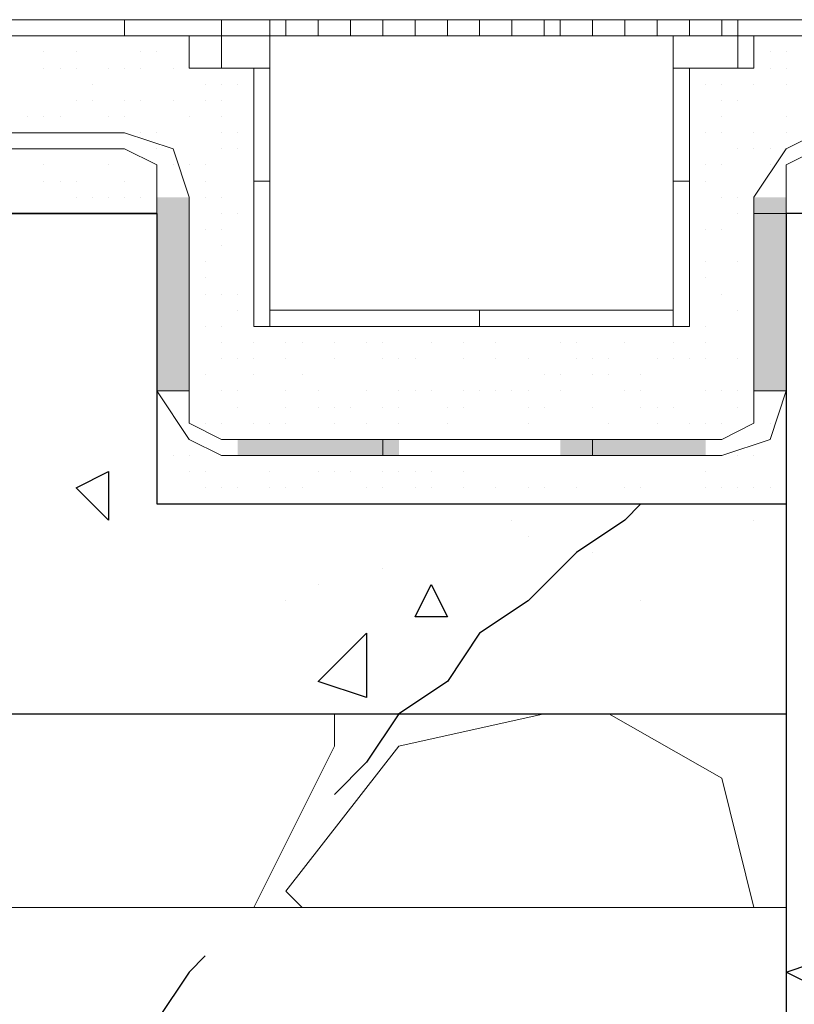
# Model space of a CAD drawing. Header units: metres. Extents: x 5.7 to 89.8, y 4 to 63.5.
# Tile 271 of 475: x 53.991 to 54.453, y 10.784 to 11.371. Entities that reach past the tile are written whole.
import ezdxf

# ---------------------------------------------------------------- set-up
doc = ezdxf.new("R2010")
doc.units = ezdxf.units.M
doc.header["$MEASUREMENT"] = 0
for name, color, linetype in [('PDF17_furn', 7, 'Continuous'), ('PDF17_hatch', 7, 'Continuous'), ('PDF17_hatch-borshi', 7, 'Continuous'), ('PDF17_Isogam', 7, 'Continuous'), ('PDF17_kaff', 7, 'Continuous'), ('PDF17_textt', 7, 'Continuous'), ('PDF17_wall', 7, 'Continuous')]:
    doc.layers.add(name, color=color, linetype=linetype)

msp = doc.modelspace()

# ---------------------------------------------------------------- linework, layer by layer
at = {"layer": 'PDF17_furn', "lineweight": 18}
msp.add_lwpolyline([(54.11129, 11.37124), (54.40986, 11.37124), (54.40986, 11.36161), (54.11129, 11.36161)], close=True, dxfattribs=at)
for points in [[(54.14019, 11.37124), (54.14019, 11.36161)], [(54.14982, 11.37124), (54.14982, 11.36161)], [(54.16908, 11.37124), (54.16908, 11.36161)], [(54.18834, 11.37124), (54.18834, 11.36161)], [(54.2076, 11.37124), (54.2076, 11.36161)], [(54.22687, 11.37124), (54.22687, 11.36161)], [(54.24613, 11.37124), (54.24613, 11.36161)], [(54.26539, 11.37124), (54.26539, 11.36161)], [(54.28465, 11.37124), (54.28465, 11.36161)], [(54.30392, 11.37124), (54.30392, 11.36161)], [(54.31355, 11.37124), (54.31355, 11.36161)], [(54.33281, 11.37124), (54.33281, 11.36161)], [(54.35207, 11.37124), (54.35207, 11.36161)], [(54.37133, 11.37124), (54.37133, 11.36161)], [(54.3906, 11.37124), (54.3906, 11.36161)]]:
    msp.add_lwpolyline(points, dxfattribs=at)
at = {"layer": 'PDF17_hatch', "lineweight": 25}
for points in [[(54.07277, 11.15935), (54.07277, 11.15935)], [(54.28465, 11.07267), (54.28465, 11.07267)], [(54.42912, 11.07267), (54.42912, 11.07267)], [(54.29428, 11.06304), (54.29428, 11.06304)], [(54.33281, 11.05341), (54.33281, 11.05341)], [(54.2076, 11.04378), (54.2076, 11.04378)], [(54.16908, 11.03414), (54.16908, 11.03414)], [(54.14982, 11.02451), (54.14982, 11.02451)], [(54.3617, 11.02451), (54.3617, 11.02451)]]:
    msp.add_lwpolyline(points, dxfattribs=at)
for points in [[(54.04387, 11.10156), (54.04387, 11.07267), (54.02461, 11.09193)], [(54.2365, 11.03414), (54.24613, 11.01488), (54.22687, 11.01488)], [(54.19797, 10.96673), (54.16908, 10.97636), (54.19797, 11.00525)], [(54.47728, 10.81263), (54.46765, 10.79336), (54.44838, 10.803)]]:
    msp.add_lwpolyline(points, close=True, dxfattribs=at)
at = {"layer": 'PDF17_hatch-borshi', "lineweight": 18}
for points in [[(54.00535, 11.36161), (54.00535, 11.36161)], [(54.00535, 11.36161), (54.00535, 11.36161)], [(54.02461, 11.36161), (54.02461, 11.36161)], [(54.04387, 11.36161), (54.04387, 11.36161)], [(54.0535, 11.36161), (54.0535, 11.36161)], [(54.06314, 11.36161), (54.06314, 11.36161)], [(54.06314, 11.36161), (54.06314, 11.36161)], [(54.07277, 11.36161), (54.07277, 11.36161)], [(54.42912, 11.36161), (54.42912, 11.36161)], [(54.42912, 11.36161), (54.42912, 11.36161)], [(54.00535, 11.35197), (54.00535, 11.35197)], [(54.02461, 11.35197), (54.02461, 11.35197)], [(54.06314, 11.35197), (54.06314, 11.35197)], [(54.06314, 11.35197), (54.06314, 11.35197)], [(54.07277, 11.35197), (54.07277, 11.35197)], [(54.07277, 11.35197), (54.07277, 11.35197)], [(54.43875, 11.35197), (54.43875, 11.35197)], [(54.43875, 11.35197), (54.43875, 11.35197)], [(54.44838, 11.35197), (54.44838, 11.35197)], [(54.00535, 11.34234), (54.00535, 11.34234)], [(54.00535, 11.34234), (54.00535, 11.34234)], [(54.01498, 11.34234), (54.01498, 11.34234)], [(54.02461, 11.34234), (54.02461, 11.34234)], [(54.04387, 11.34234), (54.04387, 11.34234)], [(54.0535, 11.34234), (54.0535, 11.34234)], [(54.0535, 11.34234), (54.0535, 11.34234)], [(54.06314, 11.34234), (54.06314, 11.34234)], [(54.06314, 11.34234), (54.06314, 11.34234)], [(54.0824, 11.34234), (54.0824, 11.34234)], [(54.0824, 11.34234), (54.0824, 11.34234)], [(54.0824, 11.34234), (54.0824, 11.34234)], [(54.0824, 11.34234), (54.0824, 11.34234)], [(54.10166, 11.34234), (54.10166, 11.34234)], [(54.10166, 11.34234), (54.10166, 11.34234)], [(54.11129, 11.34234), (54.11129, 11.34234)], [(54.11129, 11.34234), (54.11129, 11.34234)], [(54.13055, 11.34234), (54.13055, 11.34234)], [(54.13055, 11.34234), (54.13055, 11.34234)], [(54.3906, 11.34234), (54.3906, 11.34234)], [(54.40023, 11.34234), (54.40023, 11.34234)], [(54.40023, 11.34234), (54.40023, 11.34234)], [(54.43875, 11.34234), (54.43875, 11.34234)], [(54.43875, 11.34234), (54.43875, 11.34234)], [(54.44838, 11.34234), (54.44838, 11.34234)], [(54.44838, 11.34234), (54.44838, 11.34234)], [(54.44838, 11.34234), (54.44838, 11.34234)], [(54.03424, 11.33271), (54.03424, 11.33271)], [(54.10166, 11.33271), (54.10166, 11.33271)], [(54.10166, 11.33271), (54.10166, 11.33271)], [(54.11129, 11.33271), (54.11129, 11.33271)], [(54.11129, 11.33271), (54.11129, 11.33271)], [(54.11129, 11.33271), (54.11129, 11.33271)], [(54.12092, 11.33271), (54.12092, 11.33271)], [(54.12092, 11.33271), (54.12092, 11.33271)], [(54.3906, 11.33271), (54.3906, 11.33271)], [(54.40023, 11.33271), (54.40023, 11.33271)], [(54.40023, 11.33271), (54.40023, 11.33271)], [(54.40023, 11.33271), (54.40023, 11.33271)], [(54.40023, 11.33271), (54.40023, 11.33271)], [(54.40986, 11.33271), (54.40986, 11.33271)], [(54.40986, 11.33271), (54.40986, 11.33271)], [(54.42912, 11.33271), (54.42912, 11.33271)], [(54.42912, 11.33271), (54.42912, 11.33271)], [(54.42912, 11.33271), (54.42912, 11.33271)], [(54.42912, 11.33271), (54.42912, 11.33271)], [(54.44838, 11.33271), (54.44838, 11.33271)], [(54.44838, 11.33271), (54.44838, 11.33271)], [(54.02461, 11.32308), (54.02461, 11.32308)], [(54.02461, 11.32308), (54.02461, 11.32308)], [(54.03424, 11.32308), (54.03424, 11.32308)], [(54.03424, 11.32308), (54.03424, 11.32308)], [(54.0535, 11.32308), (54.0535, 11.32308)], [(54.0535, 11.32308), (54.0535, 11.32308)], [(54.06314, 11.32308), (54.06314, 11.32308)], [(54.06314, 11.32308), (54.06314, 11.32308)], [(54.06314, 11.32308), (54.06314, 11.32308)], [(54.06314, 11.32308), (54.06314, 11.32308)], [(54.0824, 11.32308), (54.0824, 11.32308)], [(54.0824, 11.32308), (54.0824, 11.32308)], [(54.0824, 11.32308), (54.0824, 11.32308)], [(54.0824, 11.32308), (54.0824, 11.32308)], [(54.10166, 11.32308), (54.10166, 11.32308)], [(54.10166, 11.32308), (54.10166, 11.32308)], [(54.11129, 11.32308), (54.11129, 11.32308)], [(54.40986, 11.32308), (54.40986, 11.32308)], [(54.40986, 11.32308), (54.40986, 11.32308)], [(54.41949, 11.32308), (54.41949, 11.32308)], [(54.41949, 11.32308), (54.41949, 11.32308)], [(53.99572, 11.31345), (53.99572, 11.31345)], [(54.00535, 11.31345), (54.00535, 11.31345)], [(54.01498, 11.31345), (54.01498, 11.31345)], [(54.04387, 11.31345), (54.04387, 11.31345)], [(54.0535, 11.31345), (54.0535, 11.31345)], [(54.0535, 11.31345), (54.0535, 11.31345)], [(54.09203, 11.31345), (54.09203, 11.31345)], [(54.09203, 11.31345), (54.09203, 11.31345)], [(54.11129, 11.31345), (54.11129, 11.31345)], [(54.11129, 11.31345), (54.11129, 11.31345)], [(54.13055, 11.31345), (54.13055, 11.31345)], [(54.13055, 11.31345), (54.13055, 11.31345)], [(54.40986, 11.31345), (54.40986, 11.31345)], [(54.40986, 11.31345), (54.40986, 11.31345)], [(54.44838, 11.31345), (54.44838, 11.31345)], [(54.44838, 11.31345), (54.44838, 11.31345)], [(54.00535, 11.30382), (54.00535, 11.30382)], [(54.01498, 11.30382), (54.01498, 11.30382)], [(54.02461, 11.30382), (54.02461, 11.30382)], [(54.06314, 11.30382), (54.06314, 11.30382)], [(54.06314, 11.30382), (54.06314, 11.30382)], [(54.07277, 11.30382), (54.07277, 11.30382)], [(54.07277, 11.30382), (54.07277, 11.30382)], [(54.07277, 11.30382), (54.07277, 11.30382)], [(54.11129, 11.30382), (54.11129, 11.30382)], [(54.11129, 11.30382), (54.11129, 11.30382)], [(54.12092, 11.30382), (54.12092, 11.30382)], [(54.12092, 11.30382), (54.12092, 11.30382)], [(54.40023, 11.30382), (54.40023, 11.30382)], [(54.40023, 11.30382), (54.40023, 11.30382)], [(54.40986, 11.30382), (54.40986, 11.30382)], [(54.40986, 11.30382), (54.40986, 11.30382)], [(54.42912, 11.30382), (54.42912, 11.30382)], [(54.42912, 11.30382), (54.42912, 11.30382)], [(54.42912, 11.30382), (54.42912, 11.30382)], [(54.42912, 11.30382), (54.42912, 11.30382)], [(54.44838, 11.30382), (54.44838, 11.30382)], [(54.44838, 11.30382), (54.44838, 11.30382)], [(54.00535, 11.29419), (54.00535, 11.29419)], [(54.02461, 11.29419), (54.02461, 11.29419)], [(54.07277, 11.29419), (54.07277, 11.29419)], [(54.11129, 11.29419), (54.11129, 11.29419)], [(54.11129, 11.29419), (54.11129, 11.29419)], [(54.11129, 11.29419), (54.11129, 11.29419)], [(54.11129, 11.29419), (54.11129, 11.29419)], [(54.12092, 11.29419), (54.12092, 11.29419)], [(54.12092, 11.29419), (54.12092, 11.29419)], [(54.13055, 11.29419), (54.13055, 11.29419)], [(54.13055, 11.29419), (54.13055, 11.29419)], [(54.41949, 11.29419), (54.41949, 11.29419)], [(54.41949, 11.29419), (54.41949, 11.29419)], [(54.42912, 11.29419), (54.42912, 11.29419)], [(54.42912, 11.29419), (54.42912, 11.29419)], [(54.43875, 11.29419), (54.43875, 11.29419)], [(54.43875, 11.29419), (54.43875, 11.29419)], [(54.43875, 11.29419), (54.43875, 11.29419)], [(54.43875, 11.29419), (54.43875, 11.29419)], [(54.00535, 11.28456), (54.00535, 11.28456)], [(54.04387, 11.28456), (54.04387, 11.28456)], [(54.07277, 11.28456), (54.07277, 11.28456)], [(54.0824, 11.28456), (54.0824, 11.28456)], [(54.0824, 11.28456), (54.0824, 11.28456)], [(54.0824, 11.28456), (54.0824, 11.28456)], [(54.09203, 11.28456), (54.09203, 11.28456)], [(54.09203, 11.28456), (54.09203, 11.28456)], [(54.09203, 11.28456), (54.09203, 11.28456)], [(54.09203, 11.28456), (54.09203, 11.28456)], [(54.10166, 11.28456), (54.10166, 11.28456)], [(54.10166, 11.28456), (54.10166, 11.28456)], [(54.13055, 11.28456), (54.13055, 11.28456)], [(54.13055, 11.28456), (54.13055, 11.28456)], [(54.40023, 11.28456), (54.40023, 11.28456)], [(54.40023, 11.28456), (54.40023, 11.28456)], [(54.40023, 11.28456), (54.40023, 11.28456)], [(54.40986, 11.28456), (54.40986, 11.28456)], [(54.40986, 11.28456), (54.40986, 11.28456)], [(54.43875, 11.28456), (54.43875, 11.28456)], [(54.43875, 11.28456), (54.43875, 11.28456)], [(54.00535, 11.27492), (54.00535, 11.27492)], [(54.01498, 11.27492), (54.01498, 11.27492)], [(54.02461, 11.27492), (54.02461, 11.27492)], [(54.0535, 11.27492), (54.0535, 11.27492)], [(54.10166, 11.27492), (54.10166, 11.27492)], [(54.3906, 11.27492), (54.3906, 11.27492)], [(54.3906, 11.27492), (54.3906, 11.27492)], [(54.40023, 11.27492), (54.40023, 11.27492)], [(54.02461, 11.26529), (54.02461, 11.26529)], [(54.03424, 11.26529), (54.03424, 11.26529)], [(54.04387, 11.26529), (54.04387, 11.26529)], [(54.0535, 11.26529), (54.0535, 11.26529)], [(54.06314, 11.26529), (54.06314, 11.26529)], [(54.06314, 11.26529), (54.06314, 11.26529)], [(54.10166, 11.26529), (54.10166, 11.26529)], [(54.11129, 11.26529), (54.11129, 11.26529)], [(54.11129, 11.26529), (54.11129, 11.26529)], [(54.13055, 11.26529), (54.13055, 11.26529)], [(54.13055, 11.26529), (54.13055, 11.26529)], [(54.40986, 11.26529), (54.40986, 11.26529)], [(54.40986, 11.26529), (54.40986, 11.26529)], [(54.41949, 11.26529), (54.41949, 11.26529)], [(54.41949, 11.26529), (54.41949, 11.26529)], [(54.00535, 11.25566), (54.00535, 11.25566)], [(54.02461, 11.25566), (54.02461, 11.25566)], [(54.03424, 11.25566), (54.03424, 11.25566)], [(54.11129, 11.25566), (54.11129, 11.25566)], [(54.11129, 11.25566), (54.11129, 11.25566)], [(54.12092, 11.25566), (54.12092, 11.25566)], [(54.12092, 11.25566), (54.12092, 11.25566)], [(54.13055, 11.25566), (54.13055, 11.25566)], [(54.13055, 11.25566), (54.13055, 11.25566)], [(54.41949, 11.25566), (54.41949, 11.25566)], [(54.41949, 11.25566), (54.41949, 11.25566)], [(54.42912, 11.25566), (54.42912, 11.25566)], [(54.42912, 11.25566), (54.42912, 11.25566)], [(54.42912, 11.25566), (54.42912, 11.25566)], [(54.09203, 11.24603), (54.09203, 11.24603)], [(54.09203, 11.24603), (54.09203, 11.24603)], [(54.10166, 11.24603), (54.10166, 11.24603)], [(54.10166, 11.24603), (54.10166, 11.24603)], [(54.11129, 11.24603), (54.11129, 11.24603)], [(54.11129, 11.24603), (54.11129, 11.24603)], [(54.3906, 11.24603), (54.3906, 11.24603)], [(54.3906, 11.24603), (54.3906, 11.24603)], [(54.40023, 11.24603), (54.40023, 11.24603)], [(54.40023, 11.24603), (54.40023, 11.24603)], [(54.40023, 11.24603), (54.40023, 11.24603)], [(54.40023, 11.24603), (54.40023, 11.24603)], [(54.40986, 11.24603), (54.40986, 11.24603)], [(54.40986, 11.24603), (54.40986, 11.24603)], [(54.42912, 11.24603), (54.42912, 11.24603)], [(54.11129, 11.2364), (54.11129, 11.2364)], [(54.11129, 11.2364), (54.11129, 11.2364)], [(54.09203, 11.22677), (54.09203, 11.22677)], [(54.09203, 11.22677), (54.09203, 11.22677)], [(54.09203, 11.22677), (54.09203, 11.22677)], [(54.09203, 11.22677), (54.09203, 11.22677)], [(54.10166, 11.22677), (54.10166, 11.22677)], [(54.10166, 11.22677), (54.10166, 11.22677)], [(54.40023, 11.22677), (54.40023, 11.22677)], [(54.40023, 11.22677), (54.40023, 11.22677)], [(54.41949, 11.22677), (54.41949, 11.22677)], [(54.41949, 11.22677), (54.41949, 11.22677)], [(54.42912, 11.22677), (54.42912, 11.22677)], [(54.42912, 11.22677), (54.42912, 11.22677)], [(54.10166, 11.21714), (54.10166, 11.21714)], [(54.10166, 11.21714), (54.10166, 11.21714)], [(54.3906, 11.21714), (54.3906, 11.21714)], [(54.40023, 11.21714), (54.40023, 11.21714)], [(54.40023, 11.21714), (54.40023, 11.21714)], [(54.10166, 11.20751), (54.10166, 11.20751)], [(54.10166, 11.20751), (54.10166, 11.20751)], [(54.10166, 11.20751), (54.10166, 11.20751)], [(54.10166, 11.20751), (54.10166, 11.20751)], [(54.11129, 11.20751), (54.11129, 11.20751)], [(54.11129, 11.20751), (54.11129, 11.20751)], [(54.11129, 11.20751), (54.11129, 11.20751)], [(54.11129, 11.20751), (54.11129, 11.20751)], [(54.12092, 11.20751), (54.12092, 11.20751)], [(54.12092, 11.20751), (54.12092, 11.20751)], [(54.12092, 11.20751), (54.12092, 11.20751)], [(54.12092, 11.20751), (54.12092, 11.20751)], [(54.3906, 11.20751), (54.3906, 11.20751)], [(54.40986, 11.20751), (54.40986, 11.20751)], [(54.40986, 11.20751), (54.40986, 11.20751)], [(54.40986, 11.20751), (54.40986, 11.20751)], [(54.40986, 11.20751), (54.40986, 11.20751)], [(54.40986, 11.20751), (54.40986, 11.20751)], [(54.40986, 11.20751), (54.40986, 11.20751)], [(54.42912, 11.20751), (54.42912, 11.20751)], [(54.42912, 11.20751), (54.42912, 11.20751)], [(54.12092, 11.19788), (54.12092, 11.19788)], [(54.12092, 11.19788), (54.12092, 11.19788)], [(54.41949, 11.19788), (54.41949, 11.19788)], [(54.41949, 11.19788), (54.41949, 11.19788)], [(54.42912, 11.19788), (54.42912, 11.19788)], [(54.42912, 11.19788), (54.42912, 11.19788)], [(54.09203, 11.18824), (54.09203, 11.18824)], [(54.09203, 11.18824), (54.09203, 11.18824)], [(54.10166, 11.18824), (54.10166, 11.18824)], [(54.10166, 11.18824), (54.10166, 11.18824)], [(54.11129, 11.18824), (54.11129, 11.18824)], [(54.11129, 11.18824), (54.11129, 11.18824)], [(54.13055, 11.18824), (54.13055, 11.18824)], [(54.13055, 11.18824), (54.13055, 11.18824)], [(54.15945, 11.18824), (54.15945, 11.18824)], [(54.15945, 11.18824), (54.15945, 11.18824)], [(54.2076, 11.18824), (54.2076, 11.18824)], [(54.2076, 11.18824), (54.2076, 11.18824)], [(54.21724, 11.18824), (54.21724, 11.18824)], [(54.21724, 11.18824), (54.21724, 11.18824)], [(54.25576, 11.18824), (54.25576, 11.18824)], [(54.25576, 11.18824), (54.25576, 11.18824)], [(54.3906, 11.18824), (54.3906, 11.18824)], [(54.3906, 11.18824), (54.3906, 11.18824)], [(54.40023, 11.18824), (54.40023, 11.18824)], [(54.40023, 11.18824), (54.40023, 11.18824)], [(54.42912, 11.18824), (54.42912, 11.18824)], [(54.42912, 11.18824), (54.42912, 11.18824)], [(54.11129, 11.17861), (54.11129, 11.17861)], [(54.11129, 11.17861), (54.11129, 11.17861)], [(54.13055, 11.17861), (54.13055, 11.17861)], [(54.13055, 11.17861), (54.13055, 11.17861)], [(54.14982, 11.17861), (54.14982, 11.17861)], [(54.14982, 11.17861), (54.14982, 11.17861)], [(54.15945, 11.17861), (54.15945, 11.17861)], [(54.15945, 11.17861), (54.15945, 11.17861)], [(54.17871, 11.17861), (54.17871, 11.17861)], [(54.17871, 11.17861), (54.17871, 11.17861)], [(54.19797, 11.17861), (54.19797, 11.17861)], [(54.19797, 11.17861), (54.19797, 11.17861)], [(54.19797, 11.17861), (54.19797, 11.17861)], [(54.19797, 11.17861), (54.19797, 11.17861)], [(54.19797, 11.17861), (54.19797, 11.17861)], [(54.19797, 11.17861), (54.19797, 11.17861)], [(54.2076, 11.17861), (54.2076, 11.17861)], [(54.2076, 11.17861), (54.2076, 11.17861)], [(54.2365, 11.17861), (54.2365, 11.17861)], [(54.2365, 11.17861), (54.2365, 11.17861)], [(54.25576, 11.17861), (54.25576, 11.17861)], [(54.25576, 11.17861), (54.25576, 11.17861)], [(54.27502, 11.17861), (54.27502, 11.17861)], [(54.27502, 11.17861), (54.27502, 11.17861)], [(54.31355, 11.17861), (54.31355, 11.17861)], [(54.31355, 11.17861), (54.31355, 11.17861)], [(54.32318, 11.17861), (54.32318, 11.17861)], [(54.32318, 11.17861), (54.32318, 11.17861)], [(54.35207, 11.17861), (54.35207, 11.17861)], [(54.35207, 11.17861), (54.35207, 11.17861)], [(54.38097, 11.17861), (54.38097, 11.17861)], [(54.38097, 11.17861), (54.38097, 11.17861)], [(54.40023, 11.17861), (54.40023, 11.17861)], [(54.40023, 11.17861), (54.40023, 11.17861)], [(54.09203, 11.16898), (54.09203, 11.16898)], [(54.09203, 11.16898), (54.09203, 11.16898)], [(54.11129, 11.16898), (54.11129, 11.16898)], [(54.11129, 11.16898), (54.11129, 11.16898)], [(54.12092, 11.16898), (54.12092, 11.16898)], [(54.12092, 11.16898), (54.12092, 11.16898)], [(54.13055, 11.16898), (54.13055, 11.16898)], [(54.13055, 11.16898), (54.13055, 11.16898)], [(54.13055, 11.16898), (54.13055, 11.16898)], [(54.13055, 11.16898), (54.13055, 11.16898)], [(54.13055, 11.16898), (54.13055, 11.16898)], [(54.14982, 11.16898), (54.14982, 11.16898)], [(54.14982, 11.16898), (54.14982, 11.16898)], [(54.17871, 11.16898), (54.17871, 11.16898)], [(54.17871, 11.16898), (54.17871, 11.16898)], [(54.17871, 11.16898), (54.17871, 11.16898)], [(54.17871, 11.16898), (54.17871, 11.16898)], [(54.2076, 11.16898), (54.2076, 11.16898)], [(54.2076, 11.16898), (54.2076, 11.16898)], [(54.21724, 11.16898), (54.21724, 11.16898)], [(54.21724, 11.16898), (54.21724, 11.16898)], [(54.21724, 11.16898), (54.21724, 11.16898)], [(54.21724, 11.16898), (54.21724, 11.16898)], [(54.22687, 11.16898), (54.22687, 11.16898)], [(54.22687, 11.16898), (54.22687, 11.16898)], [(54.25576, 11.16898), (54.25576, 11.16898)], [(54.25576, 11.16898), (54.25576, 11.16898)], [(54.27502, 11.16898), (54.27502, 11.16898)], [(54.27502, 11.16898), (54.27502, 11.16898)], [(54.27502, 11.16898), (54.27502, 11.16898)], [(54.27502, 11.16898), (54.27502, 11.16898)], [(54.29428, 11.16898), (54.29428, 11.16898)], [(54.29428, 11.16898), (54.29428, 11.16898)], [(54.32318, 11.16898), (54.32318, 11.16898)], [(54.32318, 11.16898), (54.32318, 11.16898)], [(54.33281, 11.16898), (54.33281, 11.16898)], [(54.33281, 11.16898), (54.33281, 11.16898)], [(54.33281, 11.16898), (54.33281, 11.16898)], [(54.33281, 11.16898), (54.33281, 11.16898)], [(54.34244, 11.16898), (54.34244, 11.16898)], [(54.37133, 11.16898), (54.37133, 11.16898)], [(54.37133, 11.16898), (54.37133, 11.16898)], [(54.38097, 11.16898), (54.38097, 11.16898)], [(54.38097, 11.16898), (54.38097, 11.16898)], [(54.38097, 11.16898), (54.38097, 11.16898)], [(54.38097, 11.16898), (54.38097, 11.16898)], [(54.3906, 11.16898), (54.3906, 11.16898)], [(54.3906, 11.16898), (54.3906, 11.16898)], [(54.40023, 11.16898), (54.40023, 11.16898)], [(54.40023, 11.16898), (54.40023, 11.16898)], [(54.40023, 11.16898), (54.40023, 11.16898)], [(54.40023, 11.16898), (54.40023, 11.16898)], [(54.41949, 11.16898), (54.41949, 11.16898)], [(54.41949, 11.16898), (54.41949, 11.16898)], [(54.41949, 11.16898), (54.41949, 11.16898)], [(54.41949, 11.16898), (54.41949, 11.16898)], [(54.41949, 11.16898), (54.41949, 11.16898)], [(54.41949, 11.16898), (54.41949, 11.16898)], [(54.42912, 11.16898), (54.42912, 11.16898)], [(54.42912, 11.16898), (54.42912, 11.16898)], [(54.09203, 11.15935), (54.09203, 11.15935)], [(54.09203, 11.15935), (54.09203, 11.15935)], [(54.10166, 11.15935), (54.10166, 11.15935)], [(54.10166, 11.15935), (54.10166, 11.15935)], [(54.13055, 11.15935), (54.13055, 11.15935)], [(54.15945, 11.15935), (54.15945, 11.15935)], [(54.15945, 11.15935), (54.15945, 11.15935)], [(54.30392, 11.15935), (54.30392, 11.15935)], [(54.30392, 11.15935), (54.30392, 11.15935)], [(54.31355, 11.15935), (54.31355, 11.15935)], [(54.31355, 11.15935), (54.31355, 11.15935)], [(54.33281, 11.15935), (54.33281, 11.15935)], [(54.33281, 11.15935), (54.33281, 11.15935)], [(54.34244, 11.15935), (54.34244, 11.15935)], [(54.34244, 11.15935), (54.34244, 11.15935)], [(54.34244, 11.15935), (54.34244, 11.15935)], [(54.3617, 11.15935), (54.3617, 11.15935)], [(54.3617, 11.15935), (54.3617, 11.15935)], [(54.11129, 11.14972), (54.11129, 11.14972)], [(54.11129, 11.14972), (54.11129, 11.14972)], [(54.12092, 11.14972), (54.12092, 11.14972)], [(54.12092, 11.14972), (54.12092, 11.14972)], [(54.14982, 11.14972), (54.14982, 11.14972)], [(54.14982, 11.14972), (54.14982, 11.14972)], [(54.16908, 11.14972), (54.16908, 11.14972)], [(54.16908, 11.14972), (54.16908, 11.14972)], [(54.16908, 11.14972), (54.16908, 11.14972)], [(54.16908, 11.14972), (54.16908, 11.14972)], [(54.19797, 11.14972), (54.19797, 11.14972)], [(54.19797, 11.14972), (54.19797, 11.14972)], [(54.21724, 11.14972), (54.21724, 11.14972)], [(54.21724, 11.14972), (54.21724, 11.14972)], [(54.22687, 11.14972), (54.22687, 11.14972)], [(54.22687, 11.14972), (54.22687, 11.14972)], [(54.2365, 11.14972), (54.2365, 11.14972)], [(54.2365, 11.14972), (54.2365, 11.14972)], [(54.2365, 11.14972), (54.2365, 11.14972)], [(54.2365, 11.14972), (54.2365, 11.14972)], [(54.25576, 11.14972), (54.25576, 11.14972)], [(54.25576, 11.14972), (54.25576, 11.14972)], [(54.26539, 11.14972), (54.26539, 11.14972)], [(54.26539, 11.14972), (54.26539, 11.14972)], [(54.26539, 11.14972), (54.26539, 11.14972)], [(54.26539, 11.14972), (54.26539, 11.14972)], [(54.27502, 11.14972), (54.27502, 11.14972)], [(54.27502, 11.14972), (54.27502, 11.14972)], [(54.27502, 11.14972), (54.27502, 11.14972)], [(54.27502, 11.14972), (54.27502, 11.14972)], [(54.28465, 11.14972), (54.28465, 11.14972)], [(54.28465, 11.14972), (54.28465, 11.14972)], [(54.29428, 11.14972), (54.29428, 11.14972)], [(54.29428, 11.14972), (54.29428, 11.14972)], [(54.29428, 11.14972), (54.29428, 11.14972)], [(54.29428, 11.14972), (54.29428, 11.14972)], [(54.31355, 11.14972), (54.31355, 11.14972)], [(54.31355, 11.14972), (54.31355, 11.14972)], [(54.31355, 11.14972), (54.31355, 11.14972)], [(54.31355, 11.14972), (54.31355, 11.14972)], [(54.35207, 11.14972), (54.35207, 11.14972)], [(54.35207, 11.14972), (54.35207, 11.14972)], [(54.3617, 11.14972), (54.3617, 11.14972)], [(54.3617, 11.14972), (54.3617, 11.14972)], [(54.3617, 11.14972), (54.3617, 11.14972)], [(54.3617, 11.14972), (54.3617, 11.14972)], [(54.40023, 11.14972), (54.40023, 11.14972)], [(54.40023, 11.14972), (54.40023, 11.14972)], [(54.40986, 11.14972), (54.40986, 11.14972)], [(54.40986, 11.14972), (54.40986, 11.14972)], [(54.40986, 11.14972), (54.40986, 11.14972)], [(54.40986, 11.14972), (54.40986, 11.14972)], [(54.41949, 11.14972), (54.41949, 11.14972)], [(54.41949, 11.14972), (54.41949, 11.14972)], [(54.12092, 11.14009), (54.12092, 11.14009)], [(54.12092, 11.14009), (54.12092, 11.14009)], [(54.14982, 11.14009), (54.14982, 11.14009)], [(54.16908, 11.14009), (54.16908, 11.14009)], [(54.16908, 11.14009), (54.16908, 11.14009)], [(54.17871, 11.14009), (54.17871, 11.14009)], [(54.17871, 11.14009), (54.17871, 11.14009)], [(54.17871, 11.14009), (54.17871, 11.14009)], [(54.17871, 11.14009), (54.17871, 11.14009)], [(54.17871, 11.14009), (54.17871, 11.14009)], [(54.18834, 11.14009), (54.18834, 11.14009)], [(54.18834, 11.14009), (54.18834, 11.14009)], [(54.2076, 11.14009), (54.2076, 11.14009)], [(54.2076, 11.14009), (54.2076, 11.14009)], [(54.21724, 11.14009), (54.21724, 11.14009)], [(54.21724, 11.14009), (54.21724, 11.14009)], [(54.24613, 11.14009), (54.24613, 11.14009)], [(54.24613, 11.14009), (54.24613, 11.14009)], [(54.25576, 11.14009), (54.25576, 11.14009)], [(54.25576, 11.14009), (54.25576, 11.14009)], [(54.29428, 11.14009), (54.29428, 11.14009)], [(54.29428, 11.14009), (54.29428, 11.14009)], [(54.30392, 11.14009), (54.30392, 11.14009)], [(54.30392, 11.14009), (54.30392, 11.14009)], [(54.33281, 11.14009), (54.33281, 11.14009)], [(54.33281, 11.14009), (54.33281, 11.14009)], [(54.3617, 11.14009), (54.3617, 11.14009)], [(54.3617, 11.14009), (54.3617, 11.14009)], [(54.37133, 11.14009), (54.37133, 11.14009)], [(54.38097, 11.14009), (54.38097, 11.14009)], [(54.38097, 11.14009), (54.38097, 11.14009)], [(54.41949, 11.14009), (54.41949, 11.14009)], [(54.41949, 11.14009), (54.41949, 11.14009)], [(54.42912, 11.14009), (54.42912, 11.14009)], [(54.42912, 11.14009), (54.42912, 11.14009)], [(54.10166, 11.13046), (54.10166, 11.13046)], [(54.10166, 11.13046), (54.10166, 11.13046)], [(54.11129, 11.13046), (54.11129, 11.13046)], [(54.11129, 11.13046), (54.11129, 11.13046)], [(54.13055, 11.13046), (54.13055, 11.13046)], [(54.13055, 11.13046), (54.13055, 11.13046)], [(54.13055, 11.13046), (54.13055, 11.13046)], [(54.13055, 11.13046), (54.13055, 11.13046)], [(54.13055, 11.13046), (54.13055, 11.13046)], [(54.13055, 11.13046), (54.13055, 11.13046)], [(54.14019, 11.13046), (54.14019, 11.13046)], [(54.14019, 11.13046), (54.14019, 11.13046)], [(54.14982, 11.13046), (54.14982, 11.13046)], [(54.14982, 11.13046), (54.14982, 11.13046)], [(54.14982, 11.13046), (54.14982, 11.13046)], [(54.17871, 11.13046), (54.17871, 11.13046)], [(54.19797, 11.13046), (54.19797, 11.13046)], [(54.19797, 11.13046), (54.19797, 11.13046)], [(54.19797, 11.13046), (54.19797, 11.13046)], [(54.19797, 11.13046), (54.19797, 11.13046)], [(54.21724, 11.13046), (54.21724, 11.13046)], [(54.21724, 11.13046), (54.21724, 11.13046)], [(54.24613, 11.13046), (54.24613, 11.13046)], [(54.24613, 11.13046), (54.24613, 11.13046)], [(54.29428, 11.13046), (54.29428, 11.13046)], [(54.29428, 11.13046), (54.29428, 11.13046)], [(54.34244, 11.13046), (54.34244, 11.13046)], [(54.34244, 11.13046), (54.34244, 11.13046)], [(54.37133, 11.13046), (54.37133, 11.13046)], [(54.3906, 11.13046), (54.3906, 11.13046)], [(54.3906, 11.13046), (54.3906, 11.13046)], [(54.3906, 11.13046), (54.3906, 11.13046)], [(54.3906, 11.13046), (54.3906, 11.13046)], [(54.40023, 11.13046), (54.40023, 11.13046)], [(54.40023, 11.13046), (54.40023, 11.13046)], [(54.40986, 11.13046), (54.40986, 11.13046)], [(54.40986, 11.13046), (54.40986, 11.13046)], [(54.43875, 11.13046), (54.43875, 11.13046)], [(54.43875, 11.12083), (54.43875, 11.12083)], [(54.44838, 11.12083), (54.44838, 11.12083)], [(54.0824, 11.11119), (54.0824, 11.11119)], [(54.0824, 11.11119), (54.0824, 11.11119)], [(54.09203, 11.11119), (54.09203, 11.11119)], [(54.13055, 11.11119), (54.13055, 11.11119)], [(54.14019, 11.11119), (54.14019, 11.11119)], [(54.14982, 11.11119), (54.14982, 11.11119)], [(54.17871, 11.11119), (54.17871, 11.11119)], [(54.18834, 11.11119), (54.18834, 11.11119)], [(54.2076, 11.11119), (54.2076, 11.11119)], [(54.22687, 11.11119), (54.22687, 11.11119)], [(54.2365, 11.11119), (54.2365, 11.11119)], [(54.24613, 11.11119), (54.24613, 11.11119)], [(54.26539, 11.11119), (54.26539, 11.11119)], [(54.27502, 11.11119), (54.27502, 11.11119)], [(54.27502, 11.11119), (54.27502, 11.11119)], [(54.27502, 11.11119), (54.27502, 11.11119)], [(54.28465, 11.11119), (54.28465, 11.11119)], [(54.28465, 11.11119), (54.28465, 11.11119)], [(54.29428, 11.11119), (54.29428, 11.11119)], [(54.32318, 11.11119), (54.32318, 11.11119)], [(54.33281, 11.11119), (54.33281, 11.11119)], [(54.33281, 11.11119), (54.33281, 11.11119)], [(54.33281, 11.11119), (54.33281, 11.11119)], [(54.37133, 11.11119), (54.37133, 11.11119)], [(54.38097, 11.11119), (54.38097, 11.11119)], [(54.38097, 11.11119), (54.38097, 11.11119)], [(54.40023, 11.11119), (54.40023, 11.11119)], [(54.41949, 11.11119), (54.41949, 11.11119)], [(54.41949, 11.11119), (54.41949, 11.11119)], [(54.42912, 11.11119), (54.42912, 11.11119)], [(54.09203, 11.10156), (54.09203, 11.10156)], [(54.10166, 11.10156), (54.10166, 11.10156)], [(54.14019, 11.10156), (54.14019, 11.10156)], [(54.16908, 11.10156), (54.16908, 11.10156)], [(54.17871, 11.10156), (54.17871, 11.10156)], [(54.18834, 11.10156), (54.18834, 11.10156)], [(54.2076, 11.10156), (54.2076, 11.10156)], [(54.21724, 11.10156), (54.21724, 11.10156)], [(54.22687, 11.10156), (54.22687, 11.10156)], [(54.22687, 11.10156), (54.22687, 11.10156)], [(54.2365, 11.10156), (54.2365, 11.10156)], [(54.25576, 11.10156), (54.25576, 11.10156)], [(54.40023, 11.10156), (54.40023, 11.10156)], [(54.10166, 11.09193), (54.10166, 11.09193)], [(54.10166, 11.09193), (54.10166, 11.09193)], [(54.11129, 11.09193), (54.11129, 11.09193)], [(54.11129, 11.09193), (54.11129, 11.09193)], [(54.11129, 11.09193), (54.11129, 11.09193)], [(54.12092, 11.09193), (54.12092, 11.09193)], [(54.14019, 11.09193), (54.14019, 11.09193)], [(54.14982, 11.09193), (54.14982, 11.09193)], [(54.15945, 11.09193), (54.15945, 11.09193)], [(54.15945, 11.09193), (54.15945, 11.09193)], [(54.15945, 11.09193), (54.15945, 11.09193)], [(54.19797, 11.09193), (54.19797, 11.09193)], [(54.2076, 11.09193), (54.2076, 11.09193)], [(54.22687, 11.09193), (54.22687, 11.09193)], [(54.2365, 11.09193), (54.2365, 11.09193)], [(54.25576, 11.09193), (54.25576, 11.09193)], [(54.27502, 11.09193), (54.27502, 11.09193)], [(54.29428, 11.09193), (54.29428, 11.09193)], [(54.30392, 11.09193), (54.30392, 11.09193)], [(54.32318, 11.09193), (54.32318, 11.09193)], [(54.35207, 11.09193), (54.35207, 11.09193)], [(54.35207, 11.09193), (54.35207, 11.09193)], [(54.3617, 11.09193), (54.3617, 11.09193)], [(54.40023, 11.09193), (54.40023, 11.09193)], [(54.40023, 11.09193), (54.40023, 11.09193)], [(54.40986, 11.09193), (54.40986, 11.09193)], [(54.40986, 11.09193), (54.40986, 11.09193)], [(54.41949, 11.09193), (54.41949, 11.09193)], [(54.42912, 11.09193), (54.42912, 11.09193)], [(54.43875, 11.09193), (54.43875, 11.09193)], [(54.0824, 11.0823), (54.0824, 11.0823)], [(54.12092, 11.0823), (54.12092, 11.0823)], [(54.17871, 11.0823), (54.17871, 11.0823)], [(54.24613, 11.0823), (54.24613, 11.0823)], [(54.30392, 11.0823), (54.30392, 11.0823)], [(54.33281, 11.0823), (54.33281, 11.0823)], [(54.34244, 11.0823), (54.34244, 11.0823)], [(54.3617, 11.0823), (54.3617, 11.0823)], [(54.37133, 11.0823), (54.37133, 11.0823)], [(54.37133, 11.0823), (54.37133, 11.0823)], [(54.38097, 11.0823), (54.38097, 11.0823)], [(54.38097, 11.0823), (54.38097, 11.0823)], [(54.41949, 11.0823), (54.41949, 11.0823)], [(54.42912, 11.0823), (54.42912, 11.0823)], [(54.17871, 10.9571), (54.17871, 10.93783), (54.13055, 10.84152)], [(54.15945, 10.84152), (54.14982, 10.85115), (54.21724, 10.93783), (54.30392, 10.9571)], [(54.42912, 10.84152), (54.40986, 10.91857), (54.34244, 10.9571)], [(54.44838, 10.94746), (54.44838, 10.9571)]]:
    msp.add_lwpolyline(points, dxfattribs=at)
at = {"layer": 'PDF17_Isogam', "lineweight": 13}
for points in [[(45.99219, 11.30382), (54.0535, 11.30382), (54.0824, 11.29419), (54.09203, 11.26529), (54.09203, 11.14972), (54.09203, 11.13046), (54.11129, 11.12083), (54.40986, 11.12083), (54.42912, 11.13046), (54.42912, 11.14972), (54.42912, 11.26529), (54.44838, 11.29419), (54.46765, 11.30382), (54.76621, 11.30382), (54.79511, 11.28456), (54.80474, 11.25566)], [(54.07277, 11.25566), (54.07277, 11.26529), (54.07277, 11.28456), (54.0535, 11.29419), (45.99219, 11.29419)], [(54.42912, 11.25566), (54.44838, 11.25566), (54.44838, 11.26529), (54.44838, 11.28456), (54.46765, 11.29419), (54.78548, 11.29419)], [(54.09203, 11.14972), (54.07277, 11.14972), (54.09203, 11.12083), (54.11129, 11.11119), (54.40986, 11.11119), (54.43875, 11.12083), (54.44838, 11.14972), (54.42912, 11.14972)], [(54.2076, 11.12083), (54.2076, 11.11119)], [(54.33281, 11.12083), (54.33281, 11.11119)]]:
    msp.add_lwpolyline(points, dxfattribs=at)
at = {"layer": 'PDF17_Isogam', "transparency": 33554559}
for points in [[(54.07277, 11.14972), (54.09203, 11.14972), (54.07277, 11.26529)], [(54.09203, 11.14972), (54.07277, 11.26529), (54.09203, 11.26529)], [(54.42912, 11.14972), (54.44838, 11.14972), (54.42912, 11.26529)], [(54.44838, 11.14972), (54.42912, 11.26529), (54.44838, 11.26529)], [(54.12092, 11.11119), (54.21724, 11.11119), (54.12092, 11.12083)], [(54.21724, 11.11119), (54.12092, 11.12083), (54.21724, 11.12083)], [(54.31355, 11.11119), (54.40023, 11.11119), (54.31355, 11.12083)], [(54.40023, 11.11119), (54.31355, 11.12083), (54.40023, 11.12083)]]:
    msp.add_solid(points, dxfattribs=at)
at = {"layer": 'PDF17_kaff', "lineweight": 20}
for points in [[(54.11129, 11.37124), (46.01145, 11.37124)], [(54.0535, 11.37124), (54.0535, 11.36161)], [(54.09203, 11.37124), (54.09203, 11.37124)], [(54.11129, 11.37124), (54.11129, 11.37124)], [(54.40986, 11.37124), (54.77584, 11.37124), (54.6699, 11.37124)], [(54.41949, 11.37124), (54.41949, 11.34234)], [(54.74695, 11.36161), (54.11129, 11.36161), (46.01145, 11.36161)], [(54.09203, 11.36161), (54.09203, 11.34234), (54.14019, 11.34234)], [(54.11129, 11.36161), (54.11129, 11.34234)], [(54.11129, 11.36161), (54.14019, 11.36161), (54.11129, 11.36161)], [(54.38097, 11.36161), (54.38097, 11.19788), (54.14019, 11.19788), (54.14019, 11.36161)], [(54.42912, 11.36161), (54.42912, 11.34234), (54.38097, 11.34234)], [(54.41949, 11.36161), (54.38097, 11.36161), (54.41949, 11.36161)], [(54.3906, 11.34234), (54.3906, 11.18824), (54.13055, 11.18824), (54.13055, 11.34234)], [(54.14019, 11.27492), (54.13055, 11.27492)], [(54.3906, 11.27492), (54.38097, 11.27492)], [(54.14019, 11.19788), (54.14019, 11.18824)], [(54.26539, 11.19788), (54.26539, 11.18824)], [(54.38097, 11.19788), (54.38097, 11.18824)], [(43.85406, 10.84152), (54.44838, 10.84152)]]:
    msp.add_lwpolyline(points, dxfattribs=at)
at = {"layer": 'PDF17_kaff', "lineweight": 30}
msp.add_lwpolyline([(54.07277, 11.25566), (43.43992, 11.25566)], close=True, dxfattribs=at)
for points in [[(54.07277, 11.25566), (54.07277, 11.0823), (54.44838, 11.0823)], [(43.43992, 11.14009), (53.95719, 11.14009), (53.95719, 10.9571), (54.44838, 10.9571)]]:
    msp.add_lwpolyline(points, dxfattribs=at)
at = {"layer": 'PDF17_textt', "lineweight": 30}
for points in [[(54.3617, 11.0823), (54.35207, 11.07267), (54.32318, 11.05341), (54.29428, 11.02451), (54.26539, 11.00525), (54.24613, 10.97636), (54.21724, 10.9571), (54.19797, 10.9282), (54.17871, 10.90894)], [(54.10166, 10.81263), (54.09203, 10.803), (54.07277, 10.7741), (54.0535, 10.74521), (54.03424, 10.72595), (54.02461, 10.69705), (54.00535, 10.66816), (53.99572, 10.63927), (53.98609, 10.61037), (53.97646, 10.59111)]]:
    msp.add_lwpolyline(points, dxfattribs=at)
at = {"layer": 'PDF17_wall', "lineweight": 25}
msp.add_lwpolyline([(54.80474, 11.25566), (54.44838, 11.25566), (54.44838, 9.83988)], dxfattribs=at)

doc.saveas('drawing.dxf')
